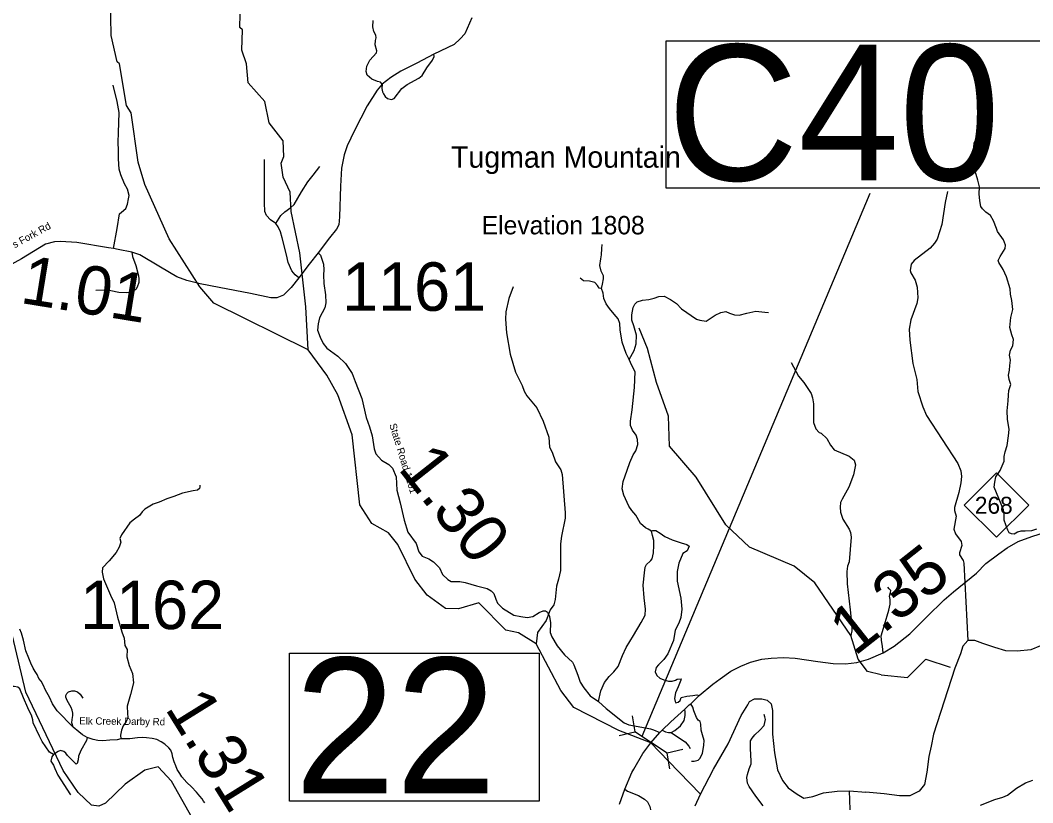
# Model space of a CAD drawing. Extents: x 1248224 to 1454986, y 825081 to 985870.
# Drawn here: x 1287366 to 1297811, y 854841 to 862920 of the extents above; entities that cross this region are included whole.
import ezdxf

# ---------------------------------------------------------------- set-up
doc = ezdxf.new("R2010")
doc.units = 0
for name, color, linetype in [('Exist Geographical Mountain Summit Elevation Number Label', 7, 'Continuous'), ('Exist Geographical Mountain Summit Label', 7, 'Continuous'), ('Exist Hydrographic Creek Single Shore', 7, 'Continuous'), ('Exist Hydrographic Misc Water Feature', 7, 'Continuous'), ('Exist Hydrographic River Shore', 7, 'Continuous'), ('Exist Road Non-System Type 51', 7, 'Continuous'), ('Exist Road Primary NC Attributed', 7, 'Continuous'), ('Exist Road Primary NC Mileage Hundredths English Label', 7, 'Continuous'), ('Exist Road Primary NC Shield CELL', 7, 'Continuous'), ('Exist Road Primary NC Shield Number Label', 7, 'Continuous'), ('Exist Road Primary NC Structure Culvert CELL', 7, 'Continuous'), ('Exist Road Primary NC Structure Culvert Number Label', 7, 'Continuous'), ('Exist Road Primary NC Structure Standard Bridge Number Label', 7, 'Continuous'), ('Exist Road Secondary Mileage Hundredths English Label', 7, 'Continuous'), ('Exist Road Secondary Type 10 Attributed', 7, 'Continuous'), ('Exist Road Secondary Type 51 Attributed', 7, 'Continuous'), ('Exist Road Secondary Type 51 Label', 7, 'Continuous'), ('Exist Road Secondary Type 51 Number Label', 7, 'Continuous')]:
    doc.layers.add(name, color=color, linetype=linetype)

msp = doc.modelspace()

# ---------------------------------------------------------------- linework, layer by layer
at = {"layer": 'Exist Hydrographic Creek Single Shore'}
for points in [[(1290335, 859517), (1289363, 859999), (1289217, 860169), (1288904, 860662), (1288651, 861225), (1288581, 861453), (1288511, 861963), (1288463, 862039), (1288390, 862468), (1288365, 862491), (1288305, 862761), (1288298, 863152)], [(1293872, 855460), (1293540, 855587), (1293077, 855825), (1292942, 856001), (1292687, 856482), (1292507, 856594), (1292374, 856623), (1292097, 856905), (1291887, 856843), (1291754, 856846), (1291565, 856984), (1291436, 857148), (1291261, 857509), (1291164, 857629), (1290992, 857724), (1290871, 857917), (1290789, 858638), (1290641, 859051), (1290529, 859254), (1290335, 859517)], [(1290064, 852793), (1290015, 852887), (1289863, 853130), (1289742, 853367), (1289499, 853667), (1289302, 854114), (1289141, 854686), (1288925, 855064), (1288789, 855213), (1288652, 855179), (1288449, 855034), (1288244, 854838), (1288177, 854807), (1288102, 854818), (1287963, 854946), (1287810, 855175), (1287422, 855984), (1287286, 856564), (1287261, 856581), (1287171, 856993), (1286998, 857063), (1286909, 857173), (1286855, 857341), (1286814, 857385)], [(1294385, 854930), (1294054, 855271), (1293872, 855460)]]:
    msp.add_lwpolyline(points, dxfattribs=at)
at = {"layer": 'Exist Hydrographic Misc Water Feature'}
for points in [[(1290335, 859517), (1290313, 859960), (1290252, 860520), (1290162, 860945), (1290150, 861145), (1290079, 861298), (1290057, 861443), (1290084, 861514), (1290080, 861675), (1289934, 861862), (1289890, 862080), (1289719, 862274), (1289699, 862468), (1289652, 862610), (1289658, 862820), (1289633, 862843), (1289636, 862984)], [(1296931, 861150), (1296908, 861039), (1296872, 860812), (1296824, 860661), (1296797, 860617), (1296752, 860568), (1296589, 860440), (1296556, 860401), (1296546, 860337), (1296552, 860313), (1296598, 860236), (1296620, 860163), (1296625, 860055), (1296614, 859995), (1296554, 859828), (1296537, 859729), (1296543, 859617), (1296575, 859375), (1296615, 859211), (1296626, 859086), (1296678, 858929), (1296714, 858838), (1297040, 858344), (1297068, 858267), (1297075, 858211), (1297069, 858143), (1297050, 858043), (1297005, 857888), (1297004, 857860), (1297022, 857800), (1296997, 857664), (1297016, 857619), (1297074, 857538), (1297081, 857498), (1297057, 857422), (1297057, 857399), (1297095, 857341), (1297099, 857313), (1297140, 856517)], [(1292451, 860167), (1292406, 860048), (1292375, 859909), (1292371, 859833), (1292384, 859693), (1292420, 859472), (1292476, 859288), (1292543, 859150), (1292565, 859090), (1292592, 859041), (1292695, 858918), (1292760, 858779), (1292818, 858617), (1292827, 858513), (1292854, 858460), (1292889, 858360), (1292943, 858278), (1292958, 858229), (1292989, 857835), (1292987, 857778), (1292951, 857595), (1292939, 857513), (1292938, 857239), (1292920, 857150), (1292898, 857078), (1292884, 856938), (1292871, 856883), (1292834, 856832), (1292791, 856724), (1292702, 856599), (1292687, 856482)], [(1296249, 856161), (1296108, 856197), (1296011, 856324), (1295933, 856568), (1295748, 856841), (1295563, 857111), (1295350, 857282), (1294888, 857479), (1294644, 857710), (1294339, 858202), (1294063, 858523), (1294054, 858832), (1293929, 859179), (1293838, 859532), (1293751, 859740)], [(1295318, 859387), (1295395, 859244), (1295449, 859179), (1295524, 859065), (1295539, 859020), (1295550, 858960), (1295551, 858767), (1295574, 858701), (1295609, 858664), (1295628, 858657), (1295687, 858603), (1295724, 858534), (1295762, 858485), (1295917, 858419), (1295968, 858377), (1295983, 858330), (1295962, 858226), (1295915, 858099), (1295844, 857977), (1295829, 857941), (1295824, 857893), (1295827, 857841), (1295853, 857768), (1295916, 857667), (1295932, 857630), (1295938, 857582), (1295918, 857330), (1295901, 857282), (1295892, 857227), (1295897, 857103), (1295928, 856834), (1295945, 856670), (1295946, 856615), (1295933, 856568)], [(1296249, 856161), (1296520, 856136), (1296709, 856324), (1296959, 856242)], [(1298204, 853751), (1298164, 853746), (1297976, 853773), (1297736, 853773), (1297592, 853749), (1297435, 853742), (1297323, 853726), (1297239, 853726), (1297123, 853753), (1296913, 853831), (1296778, 853863), (1296692, 853897), (1296637, 853932), (1296463, 854017), (1296361, 854093), (1296152, 854297), (1296038, 854396), (1295990, 854456), (1295961, 854502), (1295933, 854578), (1295922, 854966)]]:
    msp.add_lwpolyline(points, dxfattribs=at)
at = {"layer": 'Exist Hydrographic River Shore'}
for points in [[(1298284, 856731), (1298173, 856618), (1298017, 856517), (1297893, 856462), (1297792, 856421), (1297650, 856407), (1297535, 856411), (1297420, 856444), (1297296, 856485), (1297214, 856517), (1297140, 856517), (1297090, 856457), (1297067, 856379), (1297007, 856232), (1296787, 855548), (1296764, 855424), (1296741, 855318), (1296718, 855158), (1296695, 855029), (1296640, 854960), (1296543, 854914), (1296438, 854914), (1296277, 854932), (1296089, 854951)], [(1294385, 854930), (1294518, 855187), (1294669, 855449), (1294802, 855743), (1294871, 855853), (1294889, 855885), (1294940, 855913), (1295018, 855913), (1295073, 855899), (1295114, 855862), (1295128, 855793), (1295128, 855687), (1295128, 855550), (1295146, 855357), (1295179, 855182), (1295229, 855072), (1295289, 854994), (1295381, 854930), (1295449, 854888), (1295541, 854907), (1295651, 854943), (1295794, 854962), (1295922, 854966), (1296089, 854951)], [(1294329, 854810), (1294385, 854930)]]:
    msp.add_lwpolyline(points, dxfattribs=at)
at = {"layer": 'Exist Road Non-System Type 51'}
for points in [[(1291101, 862259), (1291083, 862279), (1291053, 862288), (1290993, 862311), (1290968, 862332), (1290945, 862353), (1290933, 862392), (1290940, 862446), (1290972, 862506), (1291041, 862582), (1291046, 862605), (1291028, 862667), (1291032, 862709), (1291037, 862739), (1291034, 862766), (1291014, 862805), (1291002, 862851), (1291007, 862916)], [(1291101, 862259), (1291098, 862214), (1291104, 862179), (1291112, 862161), (1291132, 862133), (1291156, 862113), (1291197, 862101), (1291223, 862113), (1291301, 862214), (1291359, 862256), (1291477, 862323), (1291513, 862350), (1291562, 862429), (1291618, 862508), (1291636, 862544), (1291633, 862570)], [(1288328, 860563), (1288365, 860770), (1288390, 860921), (1288411, 860937), (1288457, 860977), (1288471, 861021), (1288484, 861075), (1288488, 861110), (1288471, 861175), (1288440, 861231), (1288403, 861322), (1288388, 861383), (1288378, 861489), (1288378, 861574), (1288376, 861660), (1288380, 861758), (1288386, 861966), (1288366, 862081), (1288326, 862251)], [(1297850, 857665), (1297797, 857649), (1297733, 857645), (1297687, 857645), (1297654, 857633), (1297620, 857613), (1297592, 857617), (1297569, 857627), (1297553, 857657), (1297532, 857709), (1297516, 857758), (1297518, 857825), (1297511, 857866), (1297484, 857924), (1297414, 858099), (1297419, 858152), (1297431, 858205), (1297476, 858272), (1297518, 858368), (1297516, 858416), (1297527, 858465), (1297546, 858530), (1297562, 858629), (1297567, 858696), (1297552, 858802), (1297548, 858889), (1297557, 858990), (1297562, 859050), (1297564, 859097), (1297585, 859158), (1297569, 859211), (1297562, 859255), (1297571, 859308), (1297576, 859354), (1297583, 859411), (1297571, 859462), (1297582, 859513), (1297605, 859557), (1297613, 859622), (1297594, 859673), (1297574, 859749), (1297587, 859850), (1297606, 859933), (1297597, 860026), (1297583, 860093), (1297580, 860148), (1297539, 860270), (1297506, 860347), (1297460, 860417), (1297456, 860440), (1297474, 860481), (1297527, 860562), (1297530, 860599), (1297509, 860652), (1297447, 860739), (1297439, 860771), (1297407, 860848), (1297375, 860905), (1297329, 860938), (1297292, 860971), (1297275, 860998), (1297264, 861054), (1297259, 861128), (1297262, 861201), (1297246, 861270), (1297218, 861362), (1297208, 861437), (1297204, 861530), (1297203, 861606), (1297208, 861654), (1297225, 861687), (1297254, 861737), (1297275, 861823)], [(1290004, 860820), (1289948, 860858), (1289908, 860904), (1289889, 860945), (1289887, 861033), (1289885, 861482)], [(1290004, 860820), (1290054, 860905), (1290096, 860942), (1290156, 860986), (1290193, 861017), (1290268, 861148), (1290334, 861253), (1290388, 861320), (1290455, 861409)], [(1290240, 860262), (1290202, 860293), (1290168, 860331), (1290129, 860420), (1290112, 860497), (1290069, 860672), (1290050, 860736), (1290027, 860788), (1290004, 860820)], [(1293363, 860150), (1293374, 860195), (1293383, 860250), (1293383, 860282), (1293360, 860329), (1293344, 860386), (1293355, 860457), (1293362, 860497), (1293366, 860563), (1293371, 860603)], [(1288516, 860525), (1288523, 860481), (1288559, 860389), (1288584, 860296), (1288590, 860256), (1288588, 860213), (1288573, 860165), (1288557, 860140), (1288532, 860121), (1288494, 860109), (1288461, 860104), (1288384, 860109), (1288301, 860125), (1288239, 860132), (1288147, 860129)], [(1293879, 857645), (1293845, 857666), (1293815, 857679), (1293764, 857723), (1293730, 857786), (1293715, 857811), (1293677, 857857), (1293646, 857903), (1293593, 858018), (1293577, 858083), (1293587, 858157), (1293626, 858276), (1293655, 858354), (1293690, 858433), (1293716, 858474), (1293736, 858539), (1293734, 858592), (1293720, 858635), (1293683, 858689), (1293662, 858735), (1293662, 858781), (1293678, 858898), (1293704, 859129), (1293711, 859289), (1293676, 859354), (1293649, 859416), (1293618, 859480), (1293577, 859596), (1293556, 859723), (1293551, 859790), (1293536, 859836), (1293494, 859885), (1293446, 859943), (1293409, 859993), (1293385, 860046), (1293378, 860101), (1293363, 860150), (1293339, 860154), (1293321, 860180), (1293293, 860212), (1293238, 860226), (1293178, 860229), (1293141, 860256)], [(1293649, 859416), (1293700, 859511), (1293720, 859578), (1293725, 859668), (1293695, 859765), (1293677, 859824), (1293676, 859880), (1293690, 859953), (1293707, 859987), (1293730, 860013), (1293787, 860029), (1293850, 860036), (1293905, 860050), (1293953, 860066), (1294008, 860072), (1294075, 860035), (1294135, 859996), (1294189, 859941), (1294341, 859835), (1294376, 859823), (1294443, 859814), (1294534, 859874), (1294594, 859901), (1294646, 859912), (1294684, 859896), (1294734, 859878), (1294781, 859876), (1294861, 859896), (1294956, 859917), (1295046, 859906), (1295085, 859901)], [(1289217, 858119), (1289220, 858098), (1289214, 858087), (1289193, 858069), (1289149, 858060), (1289041, 858037), (1288950, 858002), (1288877, 857978), (1288798, 857943), (1288737, 857923), (1288687, 857893), (1288652, 857873), (1288623, 857844), (1288596, 857806), (1288544, 857770), (1288497, 857732), (1288409, 857606), (1288395, 857571), (1288403, 857533), (1288386, 857481), (1288357, 857425), (1288283, 857340), (1288216, 857267), (1288211, 857221), (1288225, 857154), (1288298, 856984), (1288334, 856905), (1288369, 856756), (1288415, 856606), (1288439, 856539), (1288445, 856463), (1288468, 856422), (1288465, 856347), (1288491, 856259), (1288523, 856174), (1288535, 856078), (1288503, 855958), (1288468, 855840), (1288471, 855761), (1288477, 855723), (1288459, 855681), (1288427, 855634), (1288409, 855590), (1288401, 855540), (1288405, 855500)], [(1293331, 855886), (1293355, 855998), (1293395, 856084), (1293443, 856146), (1293489, 856194), (1293533, 856247), (1293579, 856363), (1293618, 856443), (1293694, 856568), (1293771, 856701), (1293812, 856779), (1293817, 856839), (1293801, 856956), (1293791, 857088), (1293805, 857214), (1293812, 857274), (1293826, 857300), (1293865, 857336), (1293872, 857341), (1293886, 857359), (1293898, 857422), (1293903, 857496), (1293902, 857548), (1293889, 857599), (1293879, 857645)], [(1293879, 857645), (1293892, 857653), (1293924, 857651), (1293966, 857626), (1294016, 857591), (1294093, 857556), (1294185, 857524), (1294244, 857506), (1294268, 857489), (1294245, 857443), (1294203, 857413), (1294161, 857316), (1294143, 857229), (1294143, 857128), (1294180, 856955), (1294191, 856839), (1294182, 856753), (1294159, 856695), (1294123, 856622), (1294104, 856516), (1294048, 856380), (1294004, 856321), (1293949, 856265), (1293926, 856237), (1293917, 856194), (1293933, 856154), (1293963, 856127), (1294006, 856109), (1294052, 856097), (1294092, 856095), (1294126, 856106), (1294142, 856116), (1294184, 856122), (1294180, 856106), (1294154, 856039), (1294127, 855977), (1294117, 855917), (1294122, 855885), (1294131, 855873), (1294152, 855878), (1294175, 855896), (1294184, 855927), (1294244, 855940), (1294304, 855949), (1294345, 855957), (1294370, 855949)], [(1296269, 856389), (1296261, 856455), (1296250, 856519), (1296247, 856566), (1296282, 856678), (1296326, 856831), (1296342, 856890), (1296339, 856939), (1296335, 856975), (1296344, 857011), (1296348, 857033), (1296330, 857051), (1296316, 857067)], [(1287708, 855339), (1287668, 855364), (1287591, 855472), (1287566, 855527), (1287501, 855667), (1287496, 855697), (1287481, 855745), (1287466, 855777), (1287443, 855820), (1287398, 855925), (1287361, 856018), (1287341, 856033), (1287303, 856040), (1287273, 856043)], [(1287913, 855621), (1287898, 855665), (1287903, 855700), (1287908, 855742), (1287908, 855767), (1287903, 855797), (1287893, 855825), (1287851, 855897), (1287836, 855930), (1287836, 855950), (1287846, 855970), (1287863, 855985), (1287898, 855995), (1287926, 855995), (1287956, 855985), (1287983, 855962), (1288011, 855920)], [(1294080, 855568), (1294120, 855588), (1294177, 855635), (1294214, 855692), (1294224, 855741), (1294226, 855777), (1294223, 855807)], [(1294290, 855271), (1294320, 855270), (1294360, 855280), (1294380, 855301), (1294403, 855354), (1294410, 855390), (1294419, 855437), (1294420, 855485), (1294406, 855543), (1294390, 855591), (1294387, 855651), (1294382, 855679), (1294359, 855695), (1294343, 855720), (1294314, 855791), (1294306, 855828), (1294284, 855863)], [(1295029, 854808), (1294954, 854908), (1294886, 855010), (1294870, 855044), (1294862, 855101), (1294868, 855134), (1294885, 855191), (1294905, 855244), (1294907, 855272), (1294899, 855401), (1294899, 855479), (1294917, 855508), (1294944, 855543), (1294997, 855590), (1295042, 855639), (1295054, 855702), (1295048, 855729), (1295040, 855751)], [(1293988, 855589), (1294021, 855572), (1294055, 855568), (1294080, 855568)], [(1288058, 855514), (1288051, 855485), (1287991, 855382), (1287968, 855322), (1287963, 855284), (1287953, 855247), (1287943, 855239), (1287911, 855269), (1287853, 855329), (1287836, 855354), (1287816, 855369), (1287783, 855382), (1287758, 855369), (1287708, 855339), (1287693, 855314), (1287683, 855272), (1287708, 855229), (1287723, 855194), (1287753, 855127), (1287883, 854922)], [(1294080, 855568), (1294136, 855529), (1294224, 855469), (1294265, 855425), (1294276, 855402)], [(1293602, 854982), (1293630, 854960), (1293743, 854916), (1293807, 854879), (1293838, 854851), (1293860, 854803), (1293872, 854755)]]:
    msp.add_lwpolyline(points, dxfattribs=at)
at = {"layer": 'Exist Road Primary NC Attributed'}
for points in [[(1293963, 855568), (1293988, 855589), (1294077, 855677), (1294223, 855807), (1294267, 855852), (1294284, 855863), (1294370, 855949), (1294510, 856065), (1294585, 856121), (1294696, 856199), (1294800, 856253), (1294899, 856294), (1295017, 856322), (1295114, 856335), (1295239, 856340), (1295362, 856335), (1295594, 856299), (1295751, 856279), (1295881, 856277), (1295995, 856290), (1296118, 856322), (1296269, 856389), (1296380, 856457), (1296544, 856586), (1296714, 856758), (1296898, 856935), (1296995, 857020), (1297232, 857212), (1297329, 857311), (1297463, 857410), (1297549, 857472), (1297662, 857538), (1297802, 857590), (1297964, 857643)], [(1293547, 854825), (1293602, 854982), (1293674, 855153), (1293697, 855189), (1293788, 855349), (1293872, 855460), (1293963, 855568)]]:
    msp.add_lwpolyline(points, dxfattribs=at)
at = {"layer": 'Exist Road Primary NC Shield CELL'}
msp.add_lwpolyline([(1297105, 857915), (1297438, 858248), (1297771, 857915), (1297438, 857582)], close=True, dxfattribs=at)
at = {"layer": 'Exist Road Primary NC Structure Culvert CELL'}
for p, q in [((1293679, 855737), (1293708, 855573)), ((1293546, 855535), (1293708, 855573)), ((1294039, 855354), (1293708, 855573)), ((1294201, 855392), (1294039, 855354)), ((1294068, 855190), (1294039, 855354))]:
    msp.add_line(p, q, dxfattribs=at)
at = {"layer": 'Exist Road Primary NC Structure Culvert Number Label'}
msp.add_line((1293783, 855530), (1296135, 861133), dxfattribs=at)
msp.add_lwpolyline([(1294028, 862706), (1298009, 862706), (1298009, 861187), (1294028, 861187)], close=True, dxfattribs=at)
at = {"layer": 'Exist Road Primary NC Structure Standard Bridge Number Label'}
msp.add_lwpolyline([(1290145, 856387), (1292721, 856387), (1292721, 854858), (1290145, 854858)], close=True, dxfattribs=at)
at = {"layer": 'Exist Road Secondary Type 10 Attributed'}
msp.add_lwpolyline([(1290438, 860518), (1290463, 860495), (1290479, 860454), (1290495, 860400), (1290497, 860344), (1290495, 860292), (1290499, 860201), (1290515, 860086), (1290517, 860001), (1290508, 859950), (1290454, 859848), (1290438, 859787), (1290434, 859719), (1290459, 859647), (1290490, 859582), (1290528, 859534), (1290641, 859450), (1290722, 859375), (1290790, 859273), (1290821, 859190), (1290889, 859016), (1290934, 858820), (1290970, 858723), (1290997, 858630), (1291017, 858496), (1291033, 858442), (1291092, 858378), (1291168, 858333), (1291205, 858295), (1291243, 858207), (1291250, 858067), (1291286, 857938), (1291328, 857760), (1291366, 857633), (1291450, 857516), (1291479, 857430), (1291513, 857387), (1291581, 857360), (1291628, 857328), (1291691, 857267), (1291723, 857197), (1291777, 857146), (1291813, 857125), (1291901, 857125), (1291955, 857116), (1292073, 857079), (1292182, 857052), (1292225, 857029), (1292252, 857000), (1292274, 856944), (1292288, 856903), (1292340, 856849), (1292459, 856779), (1292529, 856765), (1292595, 856754), (1292653, 856765), (1292719, 856806), (1292759, 856824), (1292784, 856824), (1292807, 856810), (1292827, 856763), (1292836, 856698), (1292834, 856600), (1292849, 856553), (1292904, 856460), (1292980, 856368), (1293064, 856293), (1293077, 856266), (1293117, 856159), (1293142, 856087), (1293180, 856026), (1293246, 855945), (1293331, 855886), (1293410, 855814), (1293598, 855667), (1293645, 855647), (1293778, 855622), (1293868, 855606), (1293898, 855595), (1293963, 855568)], dxfattribs=at)
at = {"layer": 'Exist Road Secondary Type 51 Attributed'}
for points in [[(1292024, 862943), (1291953, 862778), (1291906, 862726), (1291841, 862670), (1291633, 862570), (1291457, 862478), (1291292, 862394), (1291189, 862329), (1291101, 862259), (1291047, 862199), (1290946, 862037), (1290813, 861782), (1290738, 861624), (1290709, 861531), (1290679, 861393), (1290670, 861205), (1290659, 860889), (1290652, 860808), (1290630, 860763), (1290557, 860673), (1290438, 860518)], [(1290438, 860518), (1290348, 860402), (1290240, 860262), (1290160, 860159), (1290081, 860081), (1290012, 860053), (1289950, 860055), (1289743, 860097), (1289418, 860162), (1289222, 860199), (1289084, 860234), (1288981, 860271), (1288812, 860372), (1288599, 860499), (1288516, 860525), (1288375, 860552), (1288328, 860563), (1288276, 860571), (1287951, 860624), (1287783, 860636), (1287719, 860633), (1287628, 860608), (1287378, 860456), (1287106, 860309)], [(1289269, 854839), (1289257, 854859), (1289242, 854882), (1289220, 854910), (1289185, 854951), (1289132, 855004), (1289085, 855049), (1289032, 855110), (1289011, 855142), (1288986, 855183), (1288971, 855221), (1288955, 855264), (1288940, 855308), (1288933, 855346), (1288918, 855384), (1288900, 855409), (1288859, 855446), (1288819, 855470), (1288774, 855493), (1288728, 855506), (1288668, 855513), (1288630, 855516), (1288576, 855511), (1288496, 855501), (1288438, 855501), (1288405, 855500), (1288367, 855492), (1288289, 855488), (1288217, 855482), (1288167, 855483), (1288120, 855494), (1288058, 855514), (1288009, 855543), (1287971, 855572), (1287913, 855621), (1287858, 855675), (1287802, 855735), (1287747, 855790), (1287698, 855861), (1287669, 855930), (1287628, 856003), (1287601, 856059), (1287582, 856095), (1287558, 856124), (1287540, 856165), (1287521, 856196), (1287498, 856230), (1287474, 856281), (1287454, 856334), (1287425, 856409), (1287400, 856519), (1287379, 856592), (1287361, 856632)], [(1297272, 854817), (1297421, 854876), (1297503, 854898), (1297551, 854920), (1297644, 854993), (1297738, 855047), (1297813, 855075)]]:
    msp.add_lwpolyline(points, dxfattribs=at)

# ---------------------------------------------------------------- texts
at = {"layer": 'Exist Geographical Mountain Summit Elevation Number Label'}
msp.add_text('Elevation 1808', height=190, dxfattribs=at).set_placement((1292127, 860709))
at = {"layer": 'Exist Geographical Mountain Summit Label'}
msp.add_text('Tugman Mountain', height=220, dxfattribs=at).set_placement((1291810, 861397))
at = {"layer": 'Exist Road Primary NC Mileage Hundredths English Label'}
msp.add_text('1.35', height=500, rotation=38.2859, dxfattribs=at).set_placement((1295972, 856346))
at = {"layer": 'Exist Road Primary NC Shield Number Label'}
msp.add_text('268', height=175, dxfattribs=at).set_placement((1297214, 857825))
at = {"layer": 'Exist Road Primary NC Structure Culvert Number Label'}
msp.add_text('C40', height=1400, dxfattribs=at).set_placement((1294041, 861266))
at = {"layer": 'Exist Road Primary NC Structure Standard Bridge Number Label'}
msp.add_text('22', height=1400, dxfattribs=at).set_placement((1290195, 854937))
at = {"layer": 'Exist Road Secondary Mileage Hundredths English Label'}
for s, rotation, p in [('1.01', 350.7408, (1287355, 860003)), ('1.30', 308.2678, (1291254, 858292)), ('1.31', 301.8831, (1288852, 855817))]:
    msp.add_text(s, height=500, rotation=rotation, dxfattribs=at).set_placement(p)
at = {"layer": 'Exist Road Secondary Type 51 Label'}
for s, rotation, p in [('Gladys Fork Rd', 28.8197, (1287080, 860438)), ('State Road 1161', 287.0272, (1291172, 858745)), ('Elk Creek Darby Rd', 359.3575, (1287974, 855650))]:
    msp.add_text(s, height=75, rotation=rotation, dxfattribs=at).set_placement(p)
at = {"layer": 'Exist Road Secondary Type 51 Number Label'}
for s, p in [('1161', (1290685, 859920)), ('1162', (1287982, 856634))]:
    msp.add_text(s, height=500, dxfattribs=at).set_placement(p)

doc.saveas('drawing.dxf')
